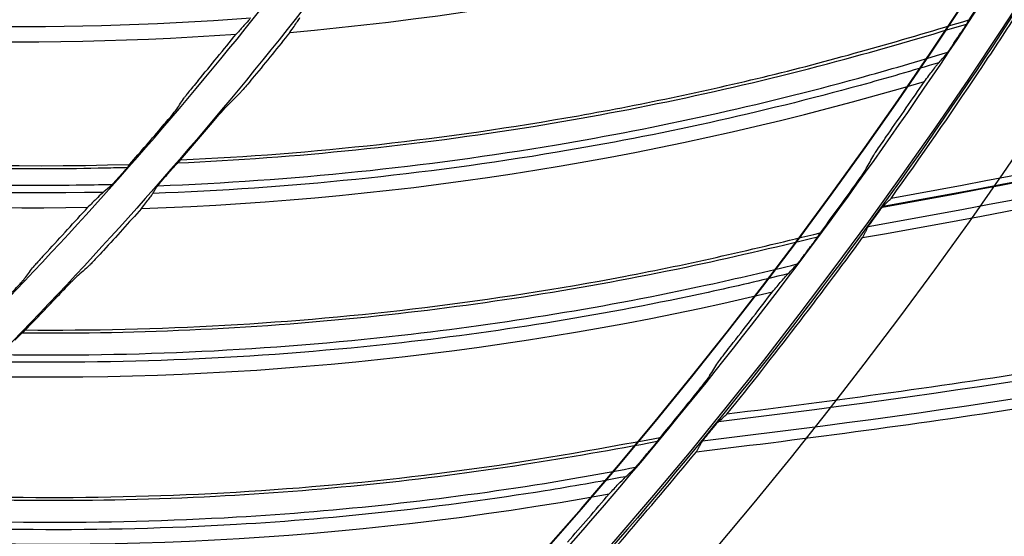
# Model space of a CAD drawing. Header units: centimetres. Extents: x 8435 to 34224, y 15581 to 23928.
# Tile 778 of 1056: x 14730.03 to 14735.97, y 23869.33 to 23872.44. Entities that reach past the tile are written whole.
import ezdxf

# ---------------------------------------------------------------- set-up
doc = ezdxf.new("R2010")
doc.units = ezdxf.units.CM
doc.header["$LTSCALE"] = 0.2
doc.layers.add('1', color=7, linetype='Continuous', true_color=0xffffff)

# ---------------------------------------------------------------- blocks, each defined once
blk = doc.blocks.new('A$C992146fe')
at = {"layer": '1', "color": 0, "linetype": 'Continuous', "extrusion": (0, 0, -1)}
for radius in [59.146, 58.16, 57.606, 57.6]:
    blk.add_circle((-566.677, 326.301), radius, dxfattribs=at)
at = {"layer": '1', "color": 0, "linetype": 'Continuous'}
for centre, radius, start, end in [((566.657, 326.301), 65.216, 289.16485, 336.05151), ((593.608, 406.214), 115.759, 280.07705, 284.68697), ((593.608, 406.214), 115.75, 280.08209, 284.69055), ((598.047, 404.577), 115.75, 276.86778, 281.47627)]:
    blk.add_arc(centre, radius, start, end, dxfattribs=at)
at = {"layer": '1', "color": 0, "linetype": 'Continuous', "extrusion": (0, 0, -1)}
for centre, start, end in [((-593.608, 406.214), 255.41124, 260.02671), ((-598.047, 404.577), 258.62553, 263.24102)]:
    blk.add_arc(centre, 115.962, start, end, dxfattribs=at)
at = {"layer": '1', "color": 0, "linetype": 'Continuous'}
for points, knots in [([(624.857, 326.301), (624.857, 328.223), (624.762, 330.138), (624.383, 333.958), (624.098, 335.86), (622.977, 341.462), (621.873, 345.087), (619.685, 350.361), (618.862, 352.1), (617.053, 355.475), (616.072, 357.106), (612.907, 361.834), (610.5, 364.768), (606.433, 368.83), (605.008, 370.119), (602.065, 372.53), (600.541, 373.658), (597.389, 375.762), (595.761, 376.737), (592.4, 378.533), (590.656, 379.357), (585.357, 381.547), (581.728, 382.644), (574.279, 384.124), (570.423, 384.503), (562.822, 384.498), (559.05, 384.127), (553.436, 383.011), (551.564, 382.542), (547.912, 381.432), (546.124, 380.791), (540.872, 378.614), (537.512, 376.823), (531.127, 372.556), (528.194, 370.144), (524.172, 366.123), (522.894, 364.715), (520.468, 361.762), (519.32, 360.213), (516.144, 355.459), (514.358, 352.117), (512.171, 346.846), (511.523, 345.038), (510.409, 341.37), (509.947, 339.523), (508.836, 333.94), (508.46, 330.166), (508.456, 324.423), (508.55, 322.501), (508.923, 318.712), (509.201, 316.836), (509.938, 313.119), (510.397, 311.278), (511.5, 307.633), (512.147, 305.818), (514.341, 300.515), (516.129, 297.171), (519.287, 292.434), (520.42, 290.902), (522.851, 287.935), (524.139, 286.513), (528.17, 282.478), (531.097, 280.071), (535.849, 276.887), (537.503, 275.893), (540.87, 274.09), (542.588, 273.277), (547.839, 271.097), (551.472, 269.985), (559.009, 268.478), (562.79, 268.106), (568.476, 268.098), (570.374, 268.188), (574.175, 268.557), (576.084, 268.838), (581.697, 269.948), (585.325, 271.045), (590.597, 273.218), (592.332, 274.034), (595.718, 275.839), (597.353, 276.817), (602.091, 279.975), (605.028, 282.374), (609.092, 286.424), (610.388, 287.85), (612.809, 290.791), (613.941, 292.314), (616.051, 295.461), (617.029, 297.086), (618.83, 300.439), (619.656, 302.175), (621.864, 307.483), (622.973, 311.125), (624.099, 316.741), (624.384, 318.646), (624.762, 322.463), (624.857, 324.379), (624.857, 326.301)], [0, 0, 0, 0, 0.015625, 0.015625, 0.03125, 0.03125, 0.0625, 0.0625, 0.078125, 0.078125, 0.09375, 0.09375, 0.125, 0.125, 0.140625, 0.140625, 0.15625, 0.15625, 0.171875, 0.171875, 0.1875, 0.1875, 0.21875, 0.21875, 0.25, 0.25, 0.28125, 0.28125, 0.296875, 0.296875, 0.3125, 0.3125, 0.34375, 0.34375, 0.375, 0.375, 0.390625, 0.390625, 0.40625, 0.40625, 0.4375, 0.4375, 0.453125, 0.453125, 0.46875, 0.46875, 0.5, 0.5, 0.515625, 0.515625, 0.53125, 0.53125, 0.546875, 0.546875, 0.5625, 0.5625, 0.59375, 0.59375, 0.609375, 0.609375, 0.625, 0.625, 0.65625, 0.65625, 0.671875, 0.671875, 0.6875, 0.6875, 0.71875, 0.71875, 0.75, 0.75, 0.765625, 0.765625, 0.78125, 0.78125, 0.8125, 0.8125, 0.828125, 0.828125, 0.84375, 0.84375, 0.875, 0.875, 0.890625, 0.890625, 0.90625, 0.90625, 0.921875, 0.921875, 0.9375, 0.9375, 0.96875, 0.96875, 0.984375, 0.984375, 1, 1, 1, 1]), ([(624.457, 326.301), (624.457, 324.392), (624.363, 322.49), (623.987, 318.698), (623.704, 316.807), (622.586, 311.229), (621.485, 307.612), (619.292, 302.341), (618.472, 300.616), (616.683, 297.287), (615.712, 295.673), (613.616, 292.547), (612.491, 291.035), (610.088, 288.114), (608.801, 286.698), (604.764, 282.676), (601.848, 280.293), (597.142, 277.157), (595.518, 276.185), (592.155, 274.394), (590.433, 273.583), (585.196, 271.424), (581.593, 270.335), (576.02, 269.233), (574.124, 268.954), (570.349, 268.587), (568.464, 268.498), (562.817, 268.506), (559.061, 268.875), (551.576, 270.373), (547.969, 271.476), (542.753, 273.642), (541.048, 274.449), (537.703, 276.24), (536.061, 277.227), (531.341, 280.388), (528.434, 282.779), (524.431, 286.787), (523.152, 288.199), (520.738, 291.145), (519.613, 292.667), (516.476, 297.371), (514.701, 300.693), (512.522, 305.959), (511.879, 307.761), (510.784, 311.382), (510.328, 313.21), (509.596, 316.901), (509.32, 318.764), (508.95, 322.527), (508.856, 324.436), (508.86, 330.139), (509.234, 333.888), (510.337, 339.432), (510.796, 341.267), (511.902, 344.909), (512.546, 346.705), (514.717, 351.939), (516.491, 355.258), (519.645, 359.98), (520.786, 361.518), (523.195, 364.451), (524.464, 365.849), (528.459, 369.842), (531.371, 372.238), (537.713, 376.476), (541.049, 378.255), (546.265, 380.417), (548.041, 381.053), (551.667, 382.155), (553.527, 382.621), (559.102, 383.73), (562.848, 384.098), (570.397, 384.103), (574.227, 383.727), (581.624, 382.256), (585.229, 381.167), (590.491, 378.992), (592.223, 378.174), (595.561, 376.39), (597.178, 375.422), (600.308, 373.333), (601.822, 372.212), (604.745, 369.818), (606.16, 368.538), (610.199, 364.503), (612.589, 361.59), (615.733, 356.894), (616.707, 355.275), (618.503, 351.923), (619.321, 350.195), (621.494, 344.958), (622.59, 341.358), (623.704, 335.794), (623.987, 333.905), (624.363, 330.112), (624.457, 328.209), (624.457, 326.301)], [0, 0, 0, 0, 0.015625, 0.015625, 0.03125, 0.03125, 0.0625, 0.0625, 0.078125, 0.078125, 0.09375, 0.09375, 0.109375, 0.109375, 0.125, 0.125, 0.15625, 0.15625, 0.171875, 0.171875, 0.1875, 0.1875, 0.21875, 0.21875, 0.234375, 0.234375, 0.25, 0.25, 0.28125, 0.28125, 0.3125, 0.3125, 0.328125, 0.328125, 0.34375, 0.34375, 0.375, 0.375, 0.390625, 0.390625, 0.40625, 0.40625, 0.4375, 0.4375, 0.453125, 0.453125, 0.46875, 0.46875, 0.484375, 0.484375, 0.5, 0.5, 0.53125, 0.53125, 0.546875, 0.546875, 0.5625, 0.5625, 0.59375, 0.59375, 0.609375, 0.609375, 0.625, 0.625, 0.65625, 0.65625, 0.6875, 0.6875, 0.703125, 0.703125, 0.71875, 0.71875, 0.75, 0.75, 0.78125, 0.78125, 0.8125, 0.8125, 0.828125, 0.828125, 0.84375, 0.84375, 0.859375, 0.859375, 0.875, 0.875, 0.90625, 0.90625, 0.921875, 0.921875, 0.9375, 0.9375, 0.96875, 0.96875, 0.984375, 0.984375, 1, 1, 1, 1]), ([(617.857, 326.301), (617.857, 329.683), (617.525, 333.009), (616.55, 337.917), (616.145, 339.539), (615.17, 342.756), (614.598, 344.354), (612.671, 349.005), (611.098, 351.945), (608.311, 356.12), (607.307, 357.476), (605.166, 360.085), (604.039, 361.327), (600.496, 364.869), (597.918, 366.989), (593.721, 369.796), (592.266, 370.668), (589.31, 372.247), (587.801, 372.961), (584.721, 374.237), (583.15, 374.801), (579.945, 375.775), (578.302, 376.187), (573.346, 377.174), (570.023, 377.499), (565.015, 377.502), (563.341, 377.421), (559.985, 377.092), (558.312, 376.844), (553.387, 375.864), (550.196, 374.898), (545.547, 372.976), (544.012, 372.251), (541.046, 370.666), (539.611, 369.806), (535.449, 367.027), (532.863, 364.911), (528.081, 360.135), (525.958, 357.543), (523.176, 353.385), (522.315, 351.953), (520.729, 348.992), (520.003, 347.457), (518.074, 342.804), (517.105, 339.612), (515.794, 333.053), (515.458, 329.66), (515.456, 322.977), (515.779, 319.657), (516.759, 314.707), (517.17, 313.061), (518.143, 309.851), (518.705, 308.279), (519.979, 305.197), (520.691, 303.688), (522.266, 300.734), (523.134, 299.283), (525.942, 295.075), (528.06, 292.495), (531.597, 288.951), (532.837, 287.824), (535.439, 285.684), (536.799, 284.675), (540.975, 281.881), (543.914, 280.307), (548.557, 278.378), (550.153, 277.804), (553.374, 276.825), (554.997, 276.418), (559.906, 275.438), (563.229, 275.104), (569.981, 275.097), (573.323, 275.427), (578.23, 276.398), (579.851, 276.801), (583.064, 277.772), (584.663, 278.342), (589.322, 280.268), (592.265, 281.838), (597.829, 285.546), (600.467, 287.706), (605.198, 292.43), (607.318, 295.005), (610.125, 299.193), (610.999, 300.648), (612.584, 303.607), (613.299, 305.116), (615.218, 309.736), (616.2, 312.946), (617.525, 319.571), (617.857, 322.918), (617.857, 326.301)], [0, 0, 0, 0, 0.03125, 0.03125, 0.046875, 0.046875, 0.0625, 0.0625, 0.09375, 0.09375, 0.109375, 0.109375, 0.125, 0.125, 0.15625, 0.15625, 0.171875, 0.171875, 0.1875, 0.1875, 0.203125, 0.203125, 0.21875, 0.21875, 0.25, 0.25, 0.265625, 0.265625, 0.28125, 0.28125, 0.3125, 0.3125, 0.328125, 0.328125, 0.34375, 0.34375, 0.375, 0.375, 0.40625, 0.40625, 0.421875, 0.421875, 0.4375, 0.4375, 0.46875, 0.46875, 0.5, 0.5, 0.53125, 0.53125, 0.546875, 0.546875, 0.5625, 0.5625, 0.578125, 0.578125, 0.59375, 0.59375, 0.625, 0.625, 0.640625, 0.640625, 0.65625, 0.65625, 0.6875, 0.6875, 0.703125, 0.703125, 0.71875, 0.71875, 0.75, 0.75, 0.78125, 0.78125, 0.796875, 0.796875, 0.8125, 0.8125, 0.84375, 0.84375, 0.875, 0.875, 0.90625, 0.90625, 0.921875, 0.921875, 0.9375, 0.9375, 0.96875, 0.96875, 1, 1, 1, 1]), ([(617.457, 326.301), (617.457, 322.944), (617.128, 319.623), (615.813, 313.05), (614.839, 309.865), (612.935, 305.282), (612.225, 303.784), (610.653, 300.849), (609.785, 299.405), (607, 295.249), (604.897, 292.694), (600.203, 288.008), (597.585, 285.864), (592.065, 282.186), (589.145, 280.627), (584.523, 278.717), (582.936, 278.151), (579.748, 277.188), (578.139, 276.788), (573.27, 275.824), (569.955, 275.497), (563.256, 275.504), (559.959, 275.836), (555.088, 276.808), (553.477, 277.212), (550.282, 278.183), (548.698, 278.752), (544.092, 280.666), (541.176, 282.228), (537.032, 285), (535.683, 286.001), (533.101, 288.125), (531.871, 289.242), (528.362, 292.759), (526.26, 295.319), (523.474, 299.494), (522.613, 300.934), (521.05, 303.865), (520.344, 305.362), (519.08, 308.42), (518.522, 309.98), (517.557, 313.164), (517.149, 314.798), (516.176, 319.709), (515.856, 323.004), (515.858, 329.634), (516.192, 333.001), (517.492, 339.508), (518.453, 342.675), (520.367, 347.292), (521.088, 348.815), (522.661, 351.752), (523.515, 353.174), (526.276, 357.299), (528.383, 359.87), (533.127, 364.61), (535.693, 366.709), (539.822, 369.466), (541.246, 370.32), (544.189, 371.892), (545.712, 372.611), (550.324, 374.518), (553.491, 375.477), (558.378, 376.449), (560.037, 376.695), (563.367, 377.022), (565.028, 377.102), (569.997, 377.099), (573.293, 376.776), (578.211, 375.798), (579.841, 375.388), (583.021, 374.422), (584.58, 373.863), (587.636, 372.596), (589.134, 371.888), (592.066, 370.321), (593.509, 369.456), (597.674, 366.671), (600.231, 364.568), (603.747, 361.053), (604.865, 359.821), (606.989, 357.232), (607.986, 355.887), (610.751, 351.745), (612.311, 348.827), (614.224, 344.213), (614.791, 342.627), (615.758, 339.436), (616.16, 337.826), (617.128, 332.957), (617.457, 329.657), (617.457, 326.301)], [0, 0, 0, 0, 0.03125, 0.03125, 0.0625, 0.0625, 0.078125, 0.078125, 0.09375, 0.09375, 0.125, 0.125, 0.15625, 0.15625, 0.1875, 0.1875, 0.203125, 0.203125, 0.21875, 0.21875, 0.25, 0.25, 0.28125, 0.28125, 0.296875, 0.296875, 0.3125, 0.3125, 0.34375, 0.34375, 0.359375, 0.359375, 0.375, 0.375, 0.40625, 0.40625, 0.421875, 0.421875, 0.4375, 0.4375, 0.453125, 0.453125, 0.46875, 0.46875, 0.5, 0.5, 0.53125, 0.53125, 0.5625, 0.5625, 0.578125, 0.578125, 0.59375, 0.59375, 0.625, 0.625, 0.65625, 0.65625, 0.671875, 0.671875, 0.6875, 0.6875, 0.71875, 0.71875, 0.734375, 0.734375, 0.75, 0.75, 0.78125, 0.78125, 0.796875, 0.796875, 0.8125, 0.8125, 0.828125, 0.828125, 0.84375, 0.84375, 0.875, 0.875, 0.890625, 0.890625, 0.90625, 0.90625, 0.9375, 0.9375, 0.953125, 0.953125, 0.96875, 0.96875, 1, 1, 1, 1]), ([(610.877, 326.301), (610.877, 323.379), (610.591, 320.505), (609.747, 316.262), (609.397, 314.86), (608.553, 312.078), (608.059, 310.699), (606.394, 306.685), (605.035, 304.143), (602.622, 300.532), (601.751, 299.356), (599.904, 297.108), (598.932, 296.038), (595.873, 292.982), (593.645, 291.15), (590.01, 288.721), (588.758, 287.972), (586.208, 286.611), (584.905, 285.996), (582.244, 284.894), (580.886, 284.407), (578.113, 283.566), (576.69, 283.209), (572.418, 282.361), (569.551, 282.081), (563.777, 282.08), (560.846, 282.369), (555.182, 283.498), (552.425, 284.333), (548.402, 285.998), (547.076, 286.625), (544.52, 287.993), (543.283, 288.736), (539.691, 291.136), (537.448, 292.973), (533.325, 297.097), (531.497, 299.329), (529.094, 302.923), (528.35, 304.163), (526.979, 306.726), (526.353, 308.05), (524.692, 312.063), (523.856, 314.818), (523.008, 319.073), (522.792, 320.519), (522.507, 323.416), (522.437, 324.861), (522.437, 329.185), (522.717, 332.055), (523.567, 336.339), (523.922, 337.756), (524.761, 340.523), (525.248, 341.88), (526.349, 344.541), (526.964, 345.845), (528.328, 348.399), (529.08, 349.657), (531.501, 353.281), (533.33, 355.507), (537.408, 359.591), (539.683, 361.46), (544.486, 364.67), (547.025, 366.03), (551.043, 367.697), (552.423, 368.193), (555.199, 369.035), (556.599, 369.386), (560.836, 370.23), (563.713, 370.519), (569.551, 370.522), (572.422, 370.238), (576.661, 369.398), (578.063, 369.049), (580.843, 368.209), (582.223, 367.716), (586.238, 366.055), (588.779, 364.699), (592.386, 362.294), (593.56, 361.426), (595.813, 359.58), (596.885, 358.608), (599.946, 355.551), (601.778, 353.327), (604.206, 349.702), (604.96, 348.448), (606.325, 345.897), (606.941, 344.595), (608.046, 341.936), (608.534, 340.579), (609.377, 337.811), (609.735, 336.393), (610.591, 332.11), (610.877, 329.222), (610.877, 326.301)], [0, 0, 0, 0, 0.03125, 0.03125, 0.046875, 0.046875, 0.0625, 0.0625, 0.09375, 0.09375, 0.109375, 0.109375, 0.125, 0.125, 0.15625, 0.15625, 0.171875, 0.171875, 0.1875, 0.1875, 0.203125, 0.203125, 0.21875, 0.21875, 0.25, 0.25, 0.28125, 0.28125, 0.3125, 0.3125, 0.328125, 0.328125, 0.34375, 0.34375, 0.375, 0.375, 0.40625, 0.40625, 0.421875, 0.421875, 0.4375, 0.4375, 0.46875, 0.46875, 0.484375, 0.484375, 0.5, 0.5, 0.53125, 0.53125, 0.546875, 0.546875, 0.5625, 0.5625, 0.578125, 0.578125, 0.59375, 0.59375, 0.625, 0.625, 0.65625, 0.65625, 0.6875, 0.6875, 0.703125, 0.703125, 0.71875, 0.71875, 0.75, 0.75, 0.78125, 0.78125, 0.796875, 0.796875, 0.8125, 0.8125, 0.84375, 0.84375, 0.859375, 0.859375, 0.875, 0.875, 0.90625, 0.90625, 0.921875, 0.921875, 0.9375, 0.9375, 0.953125, 0.953125, 0.96875, 0.96875, 1, 1, 1, 1]), ([(610.457, 326.301), (610.457, 329.194), (610.173, 332.04), (609.339, 336.238), (608.992, 337.626), (608.159, 340.377), (607.669, 341.745), (606.02, 345.723), (604.675, 348.239), (601.497, 353), (599.646, 355.254), (595.605, 359.295), (593.4, 361.108), (589.809, 363.51), (588.565, 364.255), (586.036, 365.606), (584.745, 366.217), (582.11, 367.309), (580.766, 367.791), (578.024, 368.624), (576.619, 368.977), (572.379, 369.821), (569.537, 370.099), (565.252, 370.101), (563.82, 370.032), (560.949, 369.751), (559.518, 369.539), (555.305, 368.701), (552.575, 367.874), (548.598, 366.23), (547.285, 365.61), (544.747, 364.254), (543.52, 363.518), (539.959, 361.14), (537.747, 359.331), (533.657, 355.245), (531.84, 353.028), (529.46, 349.471), (528.724, 348.245), (527.367, 345.712), (526.746, 344.399), (525.096, 340.419), (524.267, 337.688), (523.146, 332.077), (522.858, 329.174), (522.856, 323.458), (523.132, 320.617), (523.971, 316.383), (524.323, 314.974), (525.155, 312.229), (525.636, 310.884), (526.725, 308.247), (527.334, 306.956), (528.682, 304.429), (529.424, 303.187), (531.826, 299.588), (533.639, 297.381), (536.665, 294.349), (537.725, 293.385), (539.951, 291.554), (541.114, 290.691), (544.687, 288.301), (547.201, 286.954), (551.173, 285.304), (552.538, 284.814), (555.293, 283.976), (556.682, 283.628), (560.882, 282.789), (563.724, 282.504), (569.501, 282.498), (572.359, 282.78), (576.557, 283.61), (577.944, 283.956), (580.693, 284.785), (582.061, 285.273), (586.046, 286.921), (588.564, 288.265), (593.323, 291.436), (595.58, 293.284), (599.627, 297.325), (601.441, 299.528), (603.843, 303.111), (604.591, 304.356), (605.946, 306.887), (606.558, 308.178), (608.2, 312.13), (609.04, 314.876), (610.173, 320.543), (610.457, 323.407), (610.457, 326.301)], [0, 0, 0, 0, 0.03125, 0.03125, 0.046875, 0.046875, 0.0625, 0.0625, 0.09375, 0.09375, 0.125, 0.125, 0.15625, 0.15625, 0.171875, 0.171875, 0.1875, 0.1875, 0.203125, 0.203125, 0.21875, 0.21875, 0.25, 0.25, 0.265625, 0.265625, 0.28125, 0.28125, 0.3125, 0.3125, 0.328125, 0.328125, 0.34375, 0.34375, 0.375, 0.375, 0.40625, 0.40625, 0.421875, 0.421875, 0.4375, 0.4375, 0.46875, 0.46875, 0.5, 0.5, 0.53125, 0.53125, 0.546875, 0.546875, 0.5625, 0.5625, 0.578125, 0.578125, 0.59375, 0.59375, 0.625, 0.625, 0.640625, 0.640625, 0.65625, 0.65625, 0.6875, 0.6875, 0.703125, 0.703125, 0.71875, 0.71875, 0.75, 0.75, 0.78125, 0.78125, 0.796875, 0.796875, 0.8125, 0.8125, 0.84375, 0.84375, 0.875, 0.875, 0.90625, 0.90625, 0.921875, 0.921875, 0.9375, 0.9375, 0.96875, 0.96875, 1, 1, 1, 1]), ([(603.857, 326.301), (603.857, 323.843), (603.616, 321.411), (602.653, 316.598), (601.94, 314.265), (600.545, 310.909), (600.026, 309.812), (598.875, 307.663), (598.239, 306.605), (596.2, 303.562), (594.659, 301.691), (591.222, 298.259), (589.305, 296.69), (585.263, 293.996), (583.125, 292.855), (579.74, 291.456), (578.578, 291.041), (576.243, 290.336), (575.065, 290.043), (571.5, 289.338), (569.072, 289.098), (564.167, 289.103), (561.752, 289.346), (558.185, 290.058), (557.006, 290.354), (554.666, 291.065), (553.506, 291.481), (550.133, 292.883), (547.997, 294.027), (544.963, 296.057), (543.976, 296.79), (542.084, 298.345), (541.184, 299.164), (538.614, 301.738), (537.075, 303.613), (535.035, 306.67), (534.404, 307.725), (533.26, 309.871), (532.743, 310.968), (531.817, 313.207), (531.408, 314.349), (530.702, 316.681), (530.403, 317.877), (529.691, 321.473), (529.456, 323.886), (529.458, 328.742), (529.702, 331.207), (530.654, 335.972), (531.358, 338.291), (532.76, 341.672), (533.288, 342.787), (534.44, 344.938), (535.065, 345.979), (537.087, 349), (538.63, 350.883), (542.103, 354.354), (543.983, 355.891), (547.006, 357.91), (548.049, 358.535), (550.204, 359.687), (551.319, 360.213), (554.697, 361.61), (557.016, 362.312), (561.787, 363.261), (564.251, 363.502), (569.103, 363.499), (571.517, 363.263), (575.118, 362.546), (576.311, 362.247), (578.64, 361.539), (579.782, 361.13), (582.02, 360.202), (583.116, 359.684), (585.264, 358.536), (586.321, 357.903), (589.37, 355.863), (591.243, 354.323), (594.676, 350.891), (596.247, 348.977), (598.946, 344.933), (600.089, 342.797), (601.489, 339.418), (601.905, 338.256), (602.613, 335.919), (602.908, 334.741), (603.616, 331.175), (603.857, 328.758), (603.857, 326.301)], [0, 0, 0, 0, 0.03125, 0.03125, 0.0625, 0.0625, 0.078125, 0.078125, 0.09375, 0.09375, 0.125, 0.125, 0.15625, 0.15625, 0.1875, 0.1875, 0.203125, 0.203125, 0.21875, 0.21875, 0.25, 0.25, 0.28125, 0.28125, 0.296875, 0.296875, 0.3125, 0.3125, 0.34375, 0.34375, 0.359375, 0.359375, 0.375, 0.375, 0.40625, 0.40625, 0.421875, 0.421875, 0.4375, 0.4375, 0.453125, 0.453125, 0.46875, 0.46875, 0.5, 0.5, 0.53125, 0.53125, 0.5625, 0.5625, 0.578125, 0.578125, 0.59375, 0.59375, 0.625, 0.625, 0.65625, 0.65625, 0.671875, 0.671875, 0.6875, 0.6875, 0.71875, 0.71875, 0.75, 0.75, 0.78125, 0.78125, 0.796875, 0.796875, 0.8125, 0.8125, 0.828125, 0.828125, 0.84375, 0.84375, 0.875, 0.875, 0.90625, 0.90625, 0.9375, 0.9375, 0.953125, 0.953125, 0.96875, 0.96875, 1, 1, 1, 1]), ([(606.25, 294.515), (603.855, 294.336), (601.443, 294.388), (598.63, 294.724), (598.204, 294.782), (597.78, 294.848)], [0, 0, 0, 0, 0.848444, 0.848444, 1, 1, 1, 1]), ([(613.967, 292.345), (614.327, 292.848), (614.68, 293.355), (615.178, 294.098), (615.33, 294.328), (615.48, 294.56)], [0, 0, 0, 0, 0.691118, 0.691118, 1, 1, 1, 1]), ([(605.366, 292.772), (606.802, 292.836), (608.234, 292.984), (610.886, 293.412), (612.106, 293.674), (613.837, 294.137), (614.357, 294.289), (614.876, 294.445)], [0, 0, 0, 0, 0.445137, 0.445137, 0.832133, 0.832133, 1, 1, 1, 1]), ([(605.404, 292.809), (607.002, 292.882), (608.601, 293.058), (610.996, 293.483), (611.788, 293.65), (613.356, 294.036), (614.132, 294.261), (614.904, 294.496)], [0, 0, 0, 0, 0.5, 0.5, 0.75, 0.75, 1, 1, 1, 1]), ([(606.238, 294.503), (606.218, 294.483), (606.195, 294.458), (606.14, 294.398), (606.109, 294.363), (606.075, 294.325)], [0, 0, 0, 0, 0.496677, 0.496677, 1, 1, 1, 1]), ([(606.72, 294.345), (606.738, 294.37), (606.756, 294.395), (606.786, 294.439), (606.8, 294.459), (606.823, 294.494), (606.833, 294.51), (606.842, 294.523)], [0, 0, 0, 0, 0.332996, 0.332996, 0.665344, 0.665344, 1, 1, 1, 1]), ([(614.891, 294.471), (614.89, 294.469), (614.888, 294.465), (614.881, 294.454), (614.876, 294.446), (614.862, 294.424), (614.853, 294.409), (614.83, 294.374), (614.817, 294.354), (614.803, 294.334)], [0, 0, 0, 0, 0.152609, 0.152609, 0.344416, 0.344416, 0.6351, 0.6351, 1, 1, 1, 1]), ([(614.723, 294.214), (614.729, 294.222), (614.734, 294.23), (614.752, 294.257), (614.765, 294.276), (614.786, 294.308), (614.795, 294.321), (614.803, 294.334)], [0, 0, 0, 0, 0.203304, 0.203304, 0.674817, 0.674817, 1, 1, 1, 1]), ([(614.723, 294.214), (614.709, 294.192), (614.694, 294.17), (614.673, 294.14), (614.666, 294.129), (614.655, 294.113), (614.651, 294.107), (614.644, 294.098), (614.642, 294.095), (614.64, 294.093), (614.64, 294.093), (614.64, 294.092)], [0, 0, 0, 0, 0.438138, 0.438138, 0.662381, 0.662381, 0.838695, 0.838695, 0.972359, 0.972359, 1, 1, 1, 1]), ([(605.126, 292.497), (606.738, 292.559), (608.346, 292.724), (611.161, 293.198), (612.379, 293.466), (613.937, 293.893), (614.294, 293.998), (614.65, 294.106)], [0, 0, 0, 0, 0.49935, 0.49935, 0.884762, 0.884762, 1, 1, 1, 1]), ([(614.543, 293.98), (614.228, 293.885), (613.912, 293.793), (612.392, 293.376), (611.171, 293.107), (608.331, 292.631), (606.703, 292.465), (605.07, 292.405)], [0, 0, 0, 0, 0.102445, 0.102445, 0.49103, 0.49103, 1, 1, 1, 1]), ([(614.368, 293.753), (614.405, 293.802), (614.439, 293.848), (614.486, 293.908), (614.501, 293.928), (614.523, 293.956), (614.531, 293.965), (614.538, 293.973)], [0, 0, 0, 0, 0.517277, 0.517277, 0.825009, 0.825009, 1, 1, 1, 1]), ([(605.614, 293.764), (605.593, 293.738), (605.571, 293.713), (605.531, 293.664), (605.512, 293.641), (605.484, 293.606), (605.473, 293.592), (605.458, 293.572), (605.452, 293.564), (605.449, 293.561)], [0, 0, 0, 0, 0.29896, 0.29896, 0.590743, 0.590743, 0.804055, 0.804055, 1, 1, 1, 1]), ([(606.292, 293.817), (606.265, 293.785), (606.238, 293.752), (606.194, 293.699), (606.175, 293.677), (606.147, 293.645), (606.136, 293.633), (606.123, 293.618), (606.118, 293.613), (606.115, 293.61)], [0, 0, 0, 0, 0.369111, 0.369111, 0.653127, 0.653127, 0.859827, 0.859827, 1, 1, 1, 1]), ([(596.281, 293.458), (596.481, 293.417), (596.682, 293.377), (597.11, 293.297), (597.339, 293.256), (597.796, 293.179), (598.025, 293.143), (598.484, 293.074), (598.714, 293.042), (599.174, 292.982), (599.404, 292.954), (599.865, 292.903), (600.096, 292.88), (600.558, 292.837), (600.789, 292.818), (601.251, 292.785), (601.483, 292.77), (601.946, 292.745), (602.178, 292.735), (602.641, 292.719), (602.873, 292.713), (603.337, 292.705), (603.569, 292.704), (604.033, 292.705), (604.265, 292.708), (604.585, 292.715), (604.674, 292.717), (604.763, 292.72)], [0, 0, 0, 0, 0.071759, 0.071759, 0.153301, 0.153301, 0.234844, 0.234844, 0.316386, 0.316386, 0.397928, 0.397928, 0.479471, 0.479471, 0.561013, 0.561013, 0.642555, 0.642555, 0.724098, 0.724098, 0.80564, 0.80564, 0.887182, 0.887182, 0.968725, 0.968725, 1, 1, 1, 1]), ([(605.191, 293.219), (605.213, 293.244), (605.234, 293.27), (605.275, 293.318), (605.294, 293.341), (605.322, 293.376), (605.333, 293.389), (605.349, 293.41), (605.355, 293.417), (605.358, 293.421)], [0, 0, 0, 0, 0.298837, 0.298837, 0.590854, 0.590854, 0.80425, 0.80425, 1, 1, 1, 1]), ([(605.788, 293.258), (605.816, 293.291), (605.844, 293.324), (605.89, 293.377), (605.909, 293.398), (605.937, 293.43), (605.947, 293.442), (605.961, 293.457), (605.966, 293.462), (605.969, 293.465)], [0, 0, 0, 0, 0.37341, 0.37341, 0.655981, 0.655981, 0.861468, 0.861468, 1, 1, 1, 1]), ([(604.578, 292.51), (604.434, 292.507), (604.29, 292.505), (603.914, 292.5), (603.682, 292.499), (603.218, 292.503), (602.986, 292.506), (602.523, 292.518), (602.291, 292.526), (601.828, 292.546), (601.596, 292.559), (601.133, 292.588), (600.902, 292.605), (600.439, 292.642), (600.209, 292.663), (599.747, 292.71), (599.516, 292.735), (599.056, 292.791), (598.826, 292.82), (598.366, 292.884), (598.137, 292.918), (597.679, 292.991), (597.45, 293.029), (596.993, 293.11), (596.765, 293.153), (596.389, 293.227), (596.24, 293.257), (596.092, 293.288)], [0, 0, 0, 0, 0.050597, 0.050597, 0.132068, 0.132068, 0.213538, 0.213538, 0.295008, 0.295008, 0.376479, 0.376479, 0.457949, 0.457949, 0.53942, 0.53942, 0.62089, 0.62089, 0.702361, 0.702361, 0.783831, 0.783831, 0.865302, 0.865302, 0.946772, 0.946772, 1, 1, 1, 1]), ([(604.471, 292.418), (602.069, 292.369), (599.664, 292.552), (596.873, 293.039), (596.451, 293.121), (596.03, 293.209)], [0, 0, 0, 0, 0.848333, 0.848333, 1, 1, 1, 1]), ([(613.759, 292.867), (613.761, 292.871), (613.766, 292.879), (613.78, 292.901), (613.791, 292.917), (613.82, 292.96), (613.841, 292.99), (613.884, 293.052), (613.907, 293.086), (613.931, 293.12)], [0, 0, 0, 0, 0.16123, 0.16123, 0.364318, 0.364318, 0.67274, 0.67274, 1, 1, 1, 1]), ([(605.284, 292.68), (605.298, 292.696), (605.312, 292.712), (605.336, 292.739), (605.347, 292.751), (605.362, 292.768), (605.368, 292.774), (605.377, 292.783), (605.38, 292.786), (605.381, 292.788)], [0, 0, 0, 0, 0.35233, 0.35233, 0.636549, 0.636549, 0.840793, 0.840793, 1, 1, 1, 1]), ([(604.776, 292.735), (604.774, 292.734), (604.772, 292.73), (604.765, 292.721), (604.76, 292.716), (604.747, 292.701), (604.738, 292.69), (604.716, 292.665), (604.703, 292.65), (604.688, 292.633), (604.686, 292.631), (604.685, 292.629)], [0, 0, 0, 0, 0.175462, 0.175462, 0.348831, 0.348831, 0.616827, 0.616827, 0.956429, 0.956429, 1, 1, 1, 1]), ([(605.2, 292.584), (605.209, 292.594), (605.219, 292.604), (605.241, 292.63), (605.254, 292.645), (605.272, 292.666), (605.278, 292.673), (605.284, 292.68)], [0, 0, 0, 0, 0.324868, 0.324868, 0.791171, 0.791171, 1, 1, 1, 1]), ([(613.668, 292.705), (613.665, 292.701), (613.66, 292.693), (613.646, 292.671), (613.635, 292.655), (613.605, 292.612), (613.585, 292.583), (613.541, 292.52), (613.517, 292.487), (613.492, 292.453)], [0, 0, 0, 0, 0.160752, 0.160752, 0.363423, 0.363423, 0.671919, 0.671919, 1, 1, 1, 1]), ([(604.656, 292.596), (604.645, 292.584), (604.633, 292.571), (604.613, 292.548), (604.604, 292.538), (604.589, 292.522), (604.583, 292.516), (604.575, 292.507), (604.572, 292.504), (604.569, 292.501), (604.568, 292.501), (604.568, 292.5)], [0, 0, 0, 0, 0.305271, 0.305271, 0.574482, 0.574482, 0.776288, 0.776288, 0.938883, 0.938883, 1, 1, 1, 1]), ([(605.118, 292.487), (605.119, 292.488), (605.121, 292.49), (605.126, 292.497), (605.13, 292.501), (605.14, 292.513), (605.147, 292.522), (605.164, 292.542), (605.175, 292.555), (605.191, 292.573), (605.196, 292.578), (605.2, 292.584)], [0, 0, 0, 0, 0.164991, 0.164991, 0.328668, 0.328668, 0.558249, 0.558249, 0.871779, 0.871779, 1, 1, 1, 1]), ([(605.073, 292.411), (605.082, 292.426), (605.09, 292.44), (605.105, 292.465), (605.112, 292.476), (605.118, 292.487)], [0, 0, 0, 0, 0.571882, 0.571882, 1, 1, 1, 1]), ([(604.458, 292.406), (604.437, 292.387), (604.413, 292.364), (604.355, 292.308), (604.321, 292.274), (604.286, 292.238)], [0, 0, 0, 0, 0.496675, 0.496675, 1, 1, 1, 1]), ([(604.931, 292.223), (604.951, 292.247), (604.969, 292.271), (605.002, 292.313), (605.017, 292.332), (605.042, 292.366), (605.053, 292.382), (605.062, 292.394)], [0, 0, 0, 0, 0.33299, 0.33299, 0.665341, 0.665341, 1, 1, 1, 1]), ([(613.778, 292.126), (613.791, 292.144), (613.805, 292.163), (613.827, 292.194), (613.837, 292.207), (613.851, 292.226), (613.856, 292.233), (613.864, 292.243), (613.867, 292.247), (613.87, 292.25), (613.871, 292.251), (613.871, 292.251)], [0, 0, 0, 0, 0.352954, 0.352954, 0.610691, 0.610691, 0.793357, 0.793357, 0.93272, 0.93272, 1, 1, 1, 1]), ([(613.684, 291.993), (613.685, 291.994), (613.686, 291.997), (613.692, 292.005), (613.695, 292.01), (613.705, 292.024), (613.712, 292.034), (613.729, 292.059), (613.741, 292.075), (613.754, 292.094), (613.757, 292.097), (613.759, 292.099)], [0, 0, 0, 0, 0.166594, 0.166594, 0.331283, 0.331283, 0.583805, 0.583805, 0.937417, 0.937417, 1, 1, 1, 1]), ([(613.759, 292.099), (613.76, 292.102), (613.762, 292.104), (613.764, 292.107), (613.765, 292.108), (613.767, 292.11), (613.767, 292.112), (613.769, 292.114), (613.77, 292.115), (613.771, 292.117), (613.772, 292.118), (613.774, 292.12), (613.775, 292.121), (613.776, 292.124), (613.777, 292.125), (613.778, 292.126)], [0, 0, 0, 0, 0.25, 0.25, 0.375, 0.375, 0.5, 0.5, 0.625, 0.625, 0.75, 0.75, 0.875, 0.875, 1, 1, 1, 1]), ([(613.624, 291.872), (613.629, 291.882), (613.634, 291.893), (613.641, 291.908), (613.644, 291.913), (613.649, 291.923), (613.651, 291.928), (613.657, 291.938), (613.659, 291.943), (613.664, 291.953), (613.667, 291.958), (613.672, 291.968), (613.674, 291.973), (613.679, 291.983), (613.682, 291.988), (613.684, 291.993)], [0, 0, 0, 0, 0.25, 0.25, 0.375, 0.375, 0.5, 0.5, 0.625, 0.625, 0.75, 0.75, 0.875, 0.875, 1, 1, 1, 1]), ([(603.494, 290.726), (604.931, 290.712), (606.369, 290.782), (609.04, 291.066), (610.273, 291.261), (612.026, 291.63), (612.554, 291.754), (613.08, 291.882)], [0, 0, 0, 0, 0.44517, 0.44517, 0.832138, 0.832138, 1, 1, 1, 1]), ([(603.533, 290.76), (605.133, 290.747), (606.739, 290.836), (609.154, 291.13), (609.954, 291.254), (611.541, 291.555), (612.327, 291.737), (613.111, 291.93)], [0, 0, 0, 0, 0.5, 0.5, 0.75, 0.75, 1, 1, 1, 1]), ([(613.098, 291.907), (613.096, 291.905), (613.094, 291.901), (613.086, 291.89), (613.081, 291.882), (613.066, 291.861), (613.055, 291.847), (613.031, 291.813), (613.016, 291.794), (613.002, 291.774)], [0, 0, 0, 0, 0.152611, 0.152611, 0.344419, 0.344419, 0.635099, 0.635099, 1, 1, 1, 1]), ([(604.475, 291.719), (604.447, 291.688), (604.418, 291.657), (604.37, 291.606), (604.35, 291.585), (604.321, 291.555), (604.309, 291.543), (604.295, 291.529), (604.29, 291.524), (604.287, 291.521)], [0, 0, 0, 0, 0.369194, 0.369194, 0.653194, 0.653194, 0.859862, 0.859862, 1, 1, 1, 1]), ([(612.916, 291.659), (612.922, 291.666), (612.928, 291.674), (612.947, 291.7), (612.961, 291.718), (612.983, 291.749), (612.993, 291.762), (613.002, 291.774)], [0, 0, 0, 0, 0.203297, 0.203297, 0.674818, 0.674818, 1, 1, 1, 1]), ([(603.795, 291.703), (603.772, 291.678), (603.749, 291.654), (603.707, 291.607), (603.687, 291.585), (603.657, 291.552), (603.645, 291.539), (603.628, 291.519), (603.622, 291.512), (603.619, 291.508)], [0, 0, 0, 0, 0.298935, 0.298935, 0.590735, 0.590735, 0.804039, 0.804039, 1, 1, 1, 1]), ([(612.916, 291.659), (612.9, 291.638), (612.884, 291.617), (612.862, 291.587), (612.854, 291.577), (612.842, 291.562), (612.837, 291.556), (612.83, 291.547), (612.828, 291.544), (612.826, 291.542), (612.826, 291.542), (612.825, 291.542)], [0, 0, 0, 0, 0.438138, 0.438138, 0.662382, 0.662382, 0.838695, 0.838695, 0.972359, 0.972359, 1, 1, 1, 1]), ([(603.239, 290.464), (604.852, 290.438), (606.466, 290.516), (609.303, 290.837), (610.534, 291.039), (612.113, 291.381), (612.475, 291.467), (612.836, 291.555)], [0, 0, 0, 0, 0.499378, 0.499378, 0.884763, 0.884763, 1, 1, 1, 1]), ([(612.727, 291.439), (612.746, 291.459), (612.765, 291.478), (612.798, 291.513), (612.812, 291.527), (612.825, 291.542)], [0, 0, 0, 0, 0.574877, 0.574877, 1, 1, 1, 1]), ([(612.723, 291.435), (612.403, 291.358), (612.083, 291.282), (610.542, 290.948), (609.309, 290.745), (606.447, 290.424), (604.812, 290.347), (603.178, 290.376)], [0, 0, 0, 0, 0.102459, 0.102459, 0.491011, 0.491011, 1, 1, 1, 1]), ([(603.343, 291.181), (603.366, 291.205), (603.389, 291.23), (603.432, 291.276), (603.452, 291.298), (603.483, 291.331), (603.494, 291.344), (603.511, 291.363), (603.517, 291.37), (603.52, 291.374)], [0, 0, 0, 0, 0.298825, 0.298825, 0.590858, 0.590858, 0.804249, 0.804249, 1, 1, 1, 1]), ([(603.942, 291.188), (603.971, 291.219), (604.001, 291.251), (604.049, 291.301), (604.069, 291.322), (604.099, 291.352), (604.11, 291.363), (604.125, 291.378), (604.13, 291.382), (604.133, 291.385)], [0, 0, 0, 0, 0.373467, 0.373467, 0.656034, 0.656034, 0.861496, 0.861496, 1, 1, 1, 1]), ([(612.536, 291.218), (612.576, 291.265), (612.612, 291.309), (612.662, 291.366), (612.679, 291.386), (612.702, 291.412), (612.71, 291.421), (612.717, 291.428)], [0, 0, 0, 0, 0.517277, 0.517277, 0.825008, 0.825008, 1, 1, 1, 1]), ([(603.407, 290.638), (603.421, 290.653), (603.437, 290.668), (603.462, 290.694), (603.473, 290.705), (603.49, 290.722), (603.496, 290.728), (603.505, 290.736), (603.508, 290.739), (603.51, 290.741)], [0, 0, 0, 0, 0.352324, 0.352324, 0.636548, 0.636548, 0.840793, 0.840793, 1, 1, 1, 1]), ([(611.879, 290.366), (611.882, 290.37), (611.887, 290.378), (611.903, 290.399), (611.915, 290.414), (611.946, 290.456), (611.968, 290.484), (612.015, 290.544), (612.04, 290.577), (612.065, 290.609)], [0, 0, 0, 0, 0.161222, 0.161222, 0.364305, 0.364305, 0.672733, 0.672733, 1, 1, 1, 1]), ([(611.78, 290.209), (611.777, 290.205), (611.772, 290.198), (611.756, 290.176), (611.745, 290.161), (611.713, 290.12), (611.691, 290.092), (611.643, 290.032), (611.617, 289.999), (611.591, 289.967)], [0, 0, 0, 0, 0.160746, 0.160746, 0.363414, 0.363414, 0.671917, 0.671917, 1, 1, 1, 1]), ([(611.787, 289.538), (611.802, 289.555), (611.817, 289.574), (611.841, 289.603), (611.851, 289.615), (611.866, 289.633), (611.872, 289.64), (611.88, 289.65), (611.883, 289.653), (611.886, 289.656), (611.887, 289.657), (611.888, 289.657)], [0, 0, 0, 0, 0.352966, 0.352966, 0.610702, 0.610702, 0.793365, 0.793365, 0.932722, 0.932722, 1, 1, 1, 1]), ([(601.554, 288.816), (603.152, 288.716), (604.76, 288.718), (607.188, 288.881), (607.992, 288.962), (609.594, 289.176), (610.389, 289.315), (611.182, 289.466)], [0, 0, 0, 0, 0.5, 0.5, 0.75, 0.75, 1, 1, 1, 1]), ([(611.686, 289.41), (611.687, 289.412), (611.689, 289.414), (611.695, 289.422), (611.698, 289.426), (611.709, 289.44), (611.716, 289.45), (611.735, 289.474), (611.748, 289.489), (611.762, 289.507), (611.765, 289.51), (611.767, 289.512)], [0, 0, 0, 0, 0.16659, 0.16659, 0.331276, 0.331276, 0.583796, 0.583796, 0.937414, 0.937414, 1, 1, 1, 1]), ([(611.767, 289.512), (611.768, 289.514), (611.77, 289.516), (611.773, 289.52), (611.774, 289.521), (611.775, 289.523), (611.776, 289.524), (611.778, 289.526), (611.779, 289.527), (611.78, 289.529), (611.781, 289.53), (611.783, 289.532), (611.784, 289.533), (611.786, 289.535), (611.786, 289.537), (611.787, 289.538)], [0, 0, 0, 0, 0.25, 0.25, 0.375, 0.375, 0.5, 0.5, 0.625, 0.625, 0.75, 0.75, 0.875, 0.875, 1, 1, 1, 1]), ([(601.513, 288.783), (602.947, 288.692), (604.388, 288.684), (607.071, 288.823), (608.312, 288.951), (610.083, 289.225), (610.616, 289.319), (611.149, 289.419)], [0, 0, 0, 0, 0.445219, 0.445219, 0.832158, 0.832158, 1, 1, 1, 1]), ([(611.167, 289.443), (611.166, 289.441), (611.163, 289.437), (611.155, 289.427), (611.149, 289.419), (611.133, 289.399), (611.122, 289.385), (611.096, 289.353), (611.08, 289.334), (611.065, 289.316)], [0, 0, 0, 0, 0.152602, 0.152602, 0.344403, 0.344403, 0.635085, 0.635085, 1, 1, 1, 1]), ([(611.62, 289.293), (611.625, 289.303), (611.631, 289.313), (611.639, 289.327), (611.642, 289.332), (611.647, 289.342), (611.65, 289.347), (611.656, 289.357), (611.659, 289.361), (611.664, 289.371), (611.667, 289.376), (611.672, 289.386), (611.675, 289.391), (611.681, 289.4), (611.684, 289.405), (611.686, 289.41)], [0, 0, 0, 0, 0.25, 0.25, 0.375, 0.375, 0.5, 0.5, 0.625, 0.625, 0.75, 0.75, 0.875, 0.875, 1, 1, 1, 1]), ([(610.972, 289.205), (610.979, 289.213), (610.985, 289.22), (611.006, 289.245), (611.02, 289.262), (611.045, 289.292), (611.055, 289.304), (611.065, 289.316)], [0, 0, 0, 0, 0.203286, 0.203286, 0.674821, 0.674821, 1, 1, 1, 1]), ([(601.244, 288.536), (602.854, 288.423), (604.47, 288.413), (607.321, 288.58), (608.561, 288.715), (610.156, 288.971), (610.522, 289.037), (610.887, 289.106)], [0, 0, 0, 0, 0.499437, 0.499437, 0.884789, 0.884789, 1, 1, 1, 1]), ([(610.972, 289.205), (610.956, 289.185), (610.939, 289.165), (610.914, 289.137), (610.906, 289.127), (610.894, 289.113), (610.888, 289.107), (610.881, 289.099), (610.878, 289.096), (610.876, 289.094), (610.876, 289.093), (610.876, 289.093)], [0, 0, 0, 0, 0.438195, 0.438195, 0.66241, 0.66241, 0.838715, 0.838715, 0.97236, 0.97236, 1, 1, 1, 1]), ([(610.768, 288.992), (610.444, 288.932), (610.121, 288.874), (608.564, 288.624), (607.321, 288.488), (604.446, 288.322), (602.808, 288.334), (601.178, 288.451)], [0, 0, 0, 0, 0.102421, 0.102421, 0.490944, 0.490944, 1, 1, 1, 1]), ([(610.57, 288.786), (610.61, 288.829), (610.647, 288.869), (610.712, 288.936), (610.74, 288.964), (610.762, 288.986)], [0, 0, 0, 0, 0.495475, 0.495475, 1, 1, 1, 1])]:
    blk.add_open_spline(points, degree=3, knots=knots, dxfattribs=at)
for points in [[(606.72, 294.345), (609.897, 294.626), (613.052, 295.311), (616.06, 296.384)], [(615.256, 295.038), (615.14, 294.857), (615.022, 294.676), (614.904, 294.496)], [(597.635, 294.68), (600.43, 294.244), (603.255, 294.125), (606.075, 294.325)], [(614.891, 294.471), (614.896, 294.479), (614.9, 294.488), (614.904, 294.496)], [(605.614, 293.764), (605.769, 293.95), (605.923, 294.137), (606.075, 294.325)], [(606.72, 294.345), (606.579, 294.168), (606.436, 293.992), (606.292, 293.817)], [(622.984, 294.332), (620.019, 293.553), (617.014, 292.89), (613.967, 292.345)], [(614.547, 293.984), (614.578, 294.02), (614.609, 294.056), (614.64, 294.092)], [(614.547, 293.984), (614.544, 293.981), (614.541, 293.977), (614.538, 293.973)], [(604.931, 292.223), (608.119, 292.331), (611.306, 292.845), (614.368, 293.753)], [(613.624, 291.872), (616.692, 292.409), (619.717, 293.066), (622.701, 293.839)], [(613.931, 293.12), (614.078, 293.33), (614.224, 293.541), (614.368, 293.753)], [(606.115, 293.61), (606.067, 293.562), (606.018, 293.513), (605.969, 293.465)], [(605.358, 293.421), (605.388, 293.467), (605.419, 293.514), (605.449, 293.561)], [(596.319, 293.486), (599.105, 292.917), (601.948, 292.672), (604.789, 292.755)], [(605.404, 292.809), (605.533, 292.958), (605.661, 293.108), (605.788, 293.258)], [(604.789, 292.755), (604.924, 292.909), (605.058, 293.063), (605.191, 293.219)], [(595.877, 293.05), (598.644, 292.462), (601.458, 292.191), (604.286, 292.238)], [(605.381, 292.788), (605.389, 292.795), (605.396, 292.802), (605.404, 292.809)], [(613.668, 292.705), (613.698, 292.759), (613.728, 292.813), (613.759, 292.867)], [(604.789, 292.755), (604.785, 292.749), (604.78, 292.742), (604.776, 292.735)], [(604.685, 292.629), (604.675, 292.618), (604.666, 292.607), (604.656, 292.596)], [(604.458, 292.406), (604.466, 292.413), (604.472, 292.419), (604.478, 292.424)], [(604.568, 292.5), (604.538, 292.475), (604.508, 292.449), (604.478, 292.424)], [(613.492, 292.453), (613.366, 292.278), (613.239, 292.104), (613.111, 291.93)], [(605.073, 292.411), (605.07, 292.407), (605.067, 292.401), (605.062, 292.394)], [(613.871, 292.251), (613.903, 292.283), (613.935, 292.314), (613.967, 292.345)], [(603.795, 291.703), (603.96, 291.88), (604.123, 292.059), (604.286, 292.238)], [(604.931, 292.223), (604.78, 292.054), (604.628, 291.886), (604.475, 291.719)], [(611.989, 289.746), (612.551, 290.443), (613.096, 291.152), (613.624, 291.872)], [(613.098, 291.907), (613.102, 291.915), (613.107, 291.922), (613.111, 291.93)], [(603.52, 291.374), (603.553, 291.419), (603.586, 291.464), (603.619, 291.508)], [(604.287, 291.521), (604.236, 291.476), (604.184, 291.431), (604.133, 291.385)], [(612.727, 291.439), (612.724, 291.436), (612.721, 291.432), (612.717, 291.428)], [(603.03, 290.201), (606.219, 290.136), (609.429, 290.476), (612.536, 291.218)], [(603.533, 290.76), (603.67, 290.902), (603.806, 291.045), (603.942, 291.188)], [(612.065, 290.609), (612.224, 290.811), (612.381, 291.014), (612.536, 291.218)], [(603.51, 290.741), (603.517, 290.747), (603.525, 290.754), (603.533, 290.76)], [(611.78, 290.209), (611.813, 290.262), (611.846, 290.314), (611.879, 290.366)], [(615.93, 290.293), (614.622, 290.089), (613.309, 289.906), (611.989, 289.746)], [(611.591, 289.967), (611.456, 289.799), (611.32, 289.632), (611.182, 289.466)], [(611.62, 289.293), (612.987, 289.454), (614.348, 289.639), (615.702, 289.847)], [(611.888, 289.657), (611.921, 289.687), (611.955, 289.716), (611.989, 289.746)], [(611.167, 289.443), (611.172, 289.451), (611.177, 289.458), (611.182, 289.466)], [(609.867, 287.262), (610.468, 287.927), (611.053, 288.605), (611.62, 289.293)], [(610.772, 288.996), (610.769, 288.993), (610.765, 288.99), (610.762, 288.986)], [(610.772, 288.996), (610.807, 289.028), (610.841, 289.061), (610.876, 289.093)], [(601.021, 288.285), (604.206, 288.047), (607.426, 288.213), (610.57, 288.786)], [(610.066, 288.203), (610.235, 288.396), (610.403, 288.59), (610.57, 288.786)]]:
    blk.add_open_spline(points, degree=3, dxfattribs=at)

msp = doc.modelspace()

# ---------------------------------------------------------------- block references
at = {"xscale": 0.5, "yscale": 0.5, "zscale": 0.5}
msp.add_blockref('A$C992146fe', (14428.3007, 23725.1883), dxfattribs=at)

doc.saveas('drawing.dxf')
